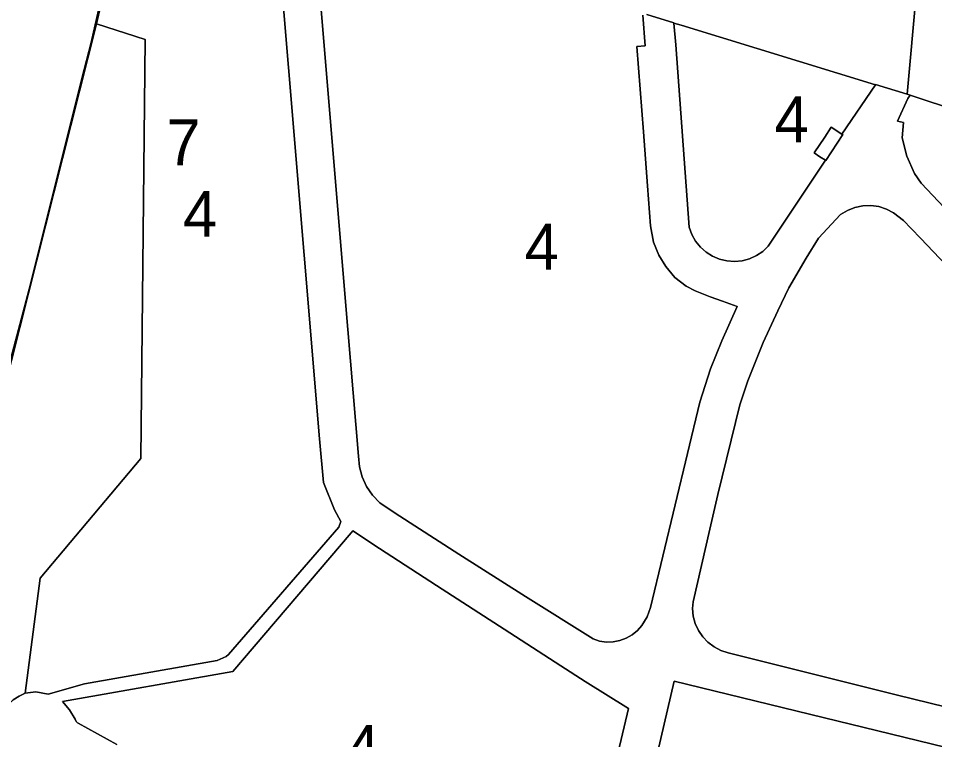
# Model space of a CAD drawing. Extents: x 598968 to 613553, y 4409678 to 4430833.
# Drawn here: x 601962.4 to 602202.4, y 4410239 to 4410427.8 of the extents above; entities that cross this region are included whole.
import ezdxf

# ---------------------------------------------------------------- set-up
doc = ezdxf.new("R2010")
doc.units = 0
for name, color, linetype in [('1', 7, 'Continuous'), ('Sòl Rústic Protegit', 7, 'Continuous'), ('Sòl Rústic Protegit - Alt Nivell de Protecció', 7, 'Continuous'), ('ZONA 4. CASES UNIFAMILIRAS AÏLLADES EN PARCEL.LES', 7, 'Continuous'), ('ZONA 7. CONJUNTS AMB ORDENACIONS ESPECÍFIQUES', 7, 'Continuous')]:
    doc.layers.add(name, color=color, linetype=linetype)

msp = doc.modelspace()

# ---------------------------------------------------------------- linework, layer by layer
at = {"layer": '1'}
for points in [[(602029.1781, 4410463.0931), (602041.2681, 4410317.7143), (602042.338, 4410306.3244), (602045.228, 4410299.1345), (602046.868, 4410296.1045), (602046.348, 4410294.5745), (602017.4783, 4410261.2645), (602016.8383, 4410260.7445), (602014.4683, 4410259.6745), (601979.7645, 4410253.6205), (601970.2286, 4410250.8441), (601967.0086, 4410251.444), (601964.2587, 4410251.174), (601962.6249, 4410250.3891), (601961.1235, 4410249.3737)], [(602125.9684, 4410428.6512), (602126.6072, 4410420.5945), (602124.3965, 4410420.4041), (602126.1673, 4410398.0946), (602127.1996, 4410383.9563), (602127.9326, 4410373.5125), (602128.7917, 4410369.2408), (602130.1772, 4410365.84), (602131.9672, 4410362.835), (602134.3672, 4410360.0051), (602137.2922, 4410357.7101), (602139.6172, 4410356.4351), (602143.6108, 4410354.8908), (602146.7847, 4410353.8032), (602150.6998, 4410352.3982), (602146.6571, 4410343.3853), (602143.6971, 4410336.0954), (602140.8672, 4410327.3254), (602128.0073, 4410273.5457), (602127.0973, 4410271.1007), (602125.6873, 4410268.8957), (602124.5228, 4410267.5472), (602123.1499, 4410266.4113), (602121.6072, 4410265.5197), (602119.9376, 4410264.8974), (602118.1877, 4410264.5615), (602116.4064, 4410264.5216), (602114.6432, 4410264.7786), (602112.9475, 4410265.3256), (602095.1953, 4410276.465), (602077.8228, 4410287.5498), (602061.1379, 4410298.2847), (602057.0879, 4410300.9746), (602055.1744, 4410302.9629), (602053.6206, 4410305.2433), (602052.4704, 4410307.7516), (602051.7561, 4410310.4171), (602051.498, 4410313.1645), (602047.998, 4410354.6641), (602041.0444, 4410438.5721)], [(602213.8183, 4410368.8223), (602198.825, 4410384.6332), (602197.0629, 4410387.2018), (602195.0408, 4410391.7327), (602193.8752, 4410396.5175), (602194.2266, 4410400.5654), (602192.671, 4410400.8974), (602195.3752, 4410406.8174), (602195.9202, 4410407.6645), (602195.9599, 4410407.7334), (602195.7056, 4410407.8112), (602195.1897, 4410407.969), (602186.8821, 4410410.5101), (602186.8373, 4410410.4429), (602178.0975, 4410397.5264), (602178.3467, 4410397.3653), (602173.9068, 4410390.5753), (602173.7619, 4410390.6695), (602173.7571, 4410390.662), (602158.7969, 4410368.1653), (602157.3448, 4410366.7979), (602155.688, 4410365.6876), (602153.8713, 4410364.8644), (602151.944, 4410364.3507), (602149.9585, 4410364.1606), (602147.9688, 4410364.2992), (602146.0288, 4410364.7625), (602144.1914, 4410365.5382), (602142.5062, 4410366.6051), (602141.0192, 4410367.9344), (602139.7706, 4410369.4897), (602138.7945, 4410371.229), (602138.1172, 4410373.105), (602134.6072, 4410420.8546), (602134.0586, 4410426.5872), (602134.0383, 4410426.6737), (602127.0042, 4410428.8253)], [(602226.8864, 4410242.1971), (602192.3067, 4410250.6867), (602153.18, 4410260.4562), (602148.2945, 4410261.7242), (602146.3883, 4410262.337), (602144.6096, 4410263.2565), (602143.0073, 4410264.4574), (602141.6255, 4410265.9065), (602140.5023, 4410267.5642), (602139.6684, 4410269.3847), (602139.147, 4410271.3179), (602138.9522, 4410273.3108), (602139.1789, 4410275.0715), (602143.4828, 4410294.1145), (602145.6071, 4410303.1156), (602151.327, 4410326.6355), (602153.4285, 4410332.9153), (602157.5058, 4410342.949), (602161.2718, 4410351.2535), (602164.1745, 4410357.2918), (602168.6868, 4410365.0354), (602171.9868, 4410370.2854), (602177.7015, 4410376.4476), (602179.5048, 4410377.537), (602181.4664, 4410378.3063), (602183.5296, 4410378.7333), (602185.6353, 4410378.8056), (602187.723, 4410378.5213), (602189.7326, 4410377.8887), (602191.6066, 4410376.9256), (602194.1716, 4410374.9034), (602196.193, 4410372.7805), (602198.7845, 4410370.1914), (602211.7906, 4410356.5106)], [(601988.2115, 4410237.665), (601983.1601, 4410240.4656), (601978.089, 4410243.2784), (601977.9335, 4410243.3842), (601977.5935, 4410243.7142), (601977.2985, 4410244.2942), (601975.8693, 4410246.7811), (601974.0477, 4410248.9968), (602018.6195, 4410256.8168), (602049.6124, 4410293.1099), (602050.0592, 4410293.6309), (602057.0079, 4410289.0347), (602071.9178, 4410279.365), (602091.0967, 4410266.9636), (602104.4847, 4410258.2805), (602110.8779, 4410254.1825), (602122.2465, 4410247.0941), (602115.9867, 4410220.9003)]]:
    msp.add_lwpolyline(points, dxfattribs=at)
for points in [[(601964.2587, 4410251.174), (601968.1186, 4410281.2037), (601994.5285, 4410312.5338), (601995.6484, 4410422.303), (601982.869, 4410426.3771), (601958.4187, 4410329.2532), (601942.1658, 4410269.313), (601936.4594, 4410246.6266), (601957.4567, 4410244.457), (601957.7187, 4410245.1839), (601958.6437, 4410246.7427), (601959.7868, 4410248.1494), (601961.1235, 4410249.3737), (601962.6249, 4410250.3891)], [(602178.0975, 4410397.5264), (602175.2968, 4410399.3552), (602173.5767, 4410396.7349), (602170.8468, 4410392.5763), (602170.8519, 4410392.573), (602172.3318, 4410391.5995), (602173.7619, 4410390.6695), (602173.9068, 4410390.5753), (602178.3467, 4410397.3653)], [(602276.0902, 4410167.8017), (602268.0262, 4410120.0186), (602250.8035, 4410122.7072), (602239.4835, 4410125.0015), (602230.708, 4410127.2707), (602217.0516, 4410131.3929), (602209.9967, 4410133.8878), (602180.0269, 4410148.0924), (602147.9722, 4410164.3568), (602130.4913, 4410173.579), (602126.9069, 4410175.9739), (602122.9374, 4410179.5764), (602122.2574, 4410180.2664), (602121.45, 4410181.372), (602120.7474, 4410182.6964), (602120.0974, 4410184.8963), (602119.7974, 4410187.7063), (602119.9461, 4410191.367), (602120.4187, 4410194.5524), (602127.1646, 4410224.262), (602134.2037, 4410254.2506), (602269.1254, 4410221.3542), (602285.7862, 4410217.1841)]]:
    msp.add_lwpolyline(points, close=True, dxfattribs=at)
at = {"layer": 'Sòl Rústic Protegit'}
msp.add_lwpolyline([(602197.6177, 4410435.0098), (602195.1897, 4410407.969), (602195.7056, 4410407.8112), (602195.9599, 4410407.7334), (602195.9202, 4410407.6645), (602199.6034, 4410406.4571), (602245.362, 4410391.4574)], dxfattribs=at)
at = {"layer": 'Sòl Rústic Protegit - Alt Nivell de Protecció'}
for points in [[(601830.0023, 4410207.6628), (601840.1899, 4410207.1628), (601838.5023, 4410212.6628), (601845.5647, 4410216.6628), (601862.1897, 4410212.663), (601876.1895, 4410204.6632), (601886.6271, 4410199.1634), (601892.8771, 4410199.6636), (601892.9739, 4410199.4984), (601897.5643, 4410191.6636), (601897.7661, 4410191.5764), (601906.8143, 4410187.6638), (601917.4625, 4410185.8358), (601917.5541, 4410186.0138), (601921.1857, 4410193.1778), (601921.2323, 4410193.3462), (601920.656, 4410193.3126), (601940.6778, 4410265.6664), (601948.739, 4410294.8295), (601965.2383, 4410356.9119), (601979.6586, 4410414.4653), (601981.5264, 4410421.4597), (601984.7401, 4410435.7929)], [(602127.0042, 4410428.8253), (602134.0383, 4410426.6737), (602134.0586, 4410426.5872), (602136, 4410425.9934), (602186.8373, 4410410.4429), (602186.8821, 4410410.5101), (602195.1897, 4410407.969), (602197.6177, 4410435.0098)]]:
    msp.add_lwpolyline(points, dxfattribs=at)
at = {"layer": 'ZONA 4. CASES UNIFAMILIRAS AÏLLADES EN PARCEL.LES'}
for points in [[(601987.1384, 4410444.6427), (601982.869, 4410426.3771), (601995.6484, 4410422.303), (601994.5285, 4410312.5338), (601968.1186, 4410281.2037), (601964.2587, 4410251.174), (601967.0086, 4410251.444), (601970.2286, 4410250.8441), (601979.7645, 4410253.6205), (602014.4683, 4410259.6745), (602016.8383, 4410260.7445), (602017.4783, 4410261.2645), (602046.348, 4410294.5745), (602046.868, 4410296.1045), (602045.228, 4410299.1345), (602042.338, 4410306.3244), (602041.2681, 4410317.7143), (602029.1781, 4410463.0931)], [(602041.0444, 4410438.5721), (602047.998, 4410354.6641), (602051.498, 4410313.1645), (602051.7561, 4410310.4171), (602052.4704, 4410307.7516), (602053.6206, 4410305.2433), (602055.1744, 4410302.9629), (602057.0879, 4410300.9746), (602061.1379, 4410298.2847), (602077.8228, 4410287.5498), (602095.1953, 4410276.465), (602112.9475, 4410265.3256), (602114.6432, 4410264.7786), (602116.4064, 4410264.5216), (602118.1877, 4410264.5615), (602119.9376, 4410264.8974), (602121.6072, 4410265.5197), (602123.1499, 4410266.4113), (602124.5228, 4410267.5472), (602125.6873, 4410268.8957), (602127.0973, 4410271.1007), (602128.0073, 4410273.5457), (602140.8672, 4410327.3254), (602143.6971, 4410336.0954), (602146.6571, 4410343.3853), (602150.6998, 4410352.3982), (602146.7847, 4410353.8032), (602143.6108, 4410354.8908), (602139.6172, 4410356.4351), (602137.2922, 4410357.7101), (602134.3672, 4410360.0051), (602131.9672, 4410362.835), (602130.1772, 4410365.84), (602128.7917, 4410369.2408), (602127.9326, 4410373.5125), (602127.1996, 4410383.9563), (602126.1673, 4410398.0946), (602124.3965, 4410420.4041), (602126.6072, 4410420.5945), (602125.9684, 4410428.6512)], [(602245.362, 4410391.4574), (602199.6034, 4410406.4571), (602195.9202, 4410407.6645), (602195.3752, 4410406.8174), (602192.671, 4410400.8974), (602194.2266, 4410400.5654), (602193.8752, 4410396.5175), (602195.0408, 4410391.7327), (602197.0629, 4410387.2018), (602198.825, 4410384.6332), (602213.8183, 4410368.8223)], [(602211.7906, 4410356.5106), (602198.7845, 4410370.1914), (602196.193, 4410372.7805), (602194.1716, 4410374.9034), (602191.6066, 4410376.9256), (602189.7326, 4410377.8887), (602187.723, 4410378.5213), (602185.6353, 4410378.8056), (602183.5296, 4410378.7333), (602181.4664, 4410378.3063), (602179.5048, 4410377.537), (602177.7015, 4410376.4476), (602171.9868, 4410370.2854), (602168.6868, 4410365.0354), (602164.1745, 4410357.2918), (602161.2718, 4410351.2535), (602157.5058, 4410342.949), (602153.4285, 4410332.9153), (602151.327, 4410326.6355), (602145.6071, 4410303.1156), (602143.4828, 4410294.1145), (602139.1789, 4410275.0715), (602138.9522, 4410273.3108), (602139.147, 4410271.3179), (602139.6684, 4410269.3847), (602140.5023, 4410267.5642), (602141.6255, 4410265.9065), (602143.0073, 4410264.4574), (602144.6096, 4410263.2565), (602146.3883, 4410262.337), (602148.2945, 4410261.7242), (602153.18, 4410260.4562), (602192.3067, 4410250.6867), (602226.8864, 4410242.1971)], [(602115.9867, 4410220.9003), (602122.2465, 4410247.0941), (602110.8779, 4410254.1825), (602104.4847, 4410258.2805), (602091.0967, 4410266.9636), (602071.9178, 4410279.365), (602057.0079, 4410289.0347), (602050.0592, 4410293.6309), (602049.6124, 4410293.1099), (602018.6195, 4410256.8168), (601974.0477, 4410248.9968), (601975.8693, 4410246.7811), (601977.2985, 4410244.2942), (601977.5935, 4410243.7142), (601977.9335, 4410243.3842), (601978.089, 4410243.2784), (601983.1601, 4410240.4656), (601988.2115, 4410237.665)]]:
    msp.add_lwpolyline(points, dxfattribs=at)
for points in [[(602186.8373, 4410410.4429), (602136, 4410425.9934), (602134.0586, 4410426.5872), (602134.6072, 4410420.8546), (602138.1172, 4410373.105), (602138.7945, 4410371.229), (602139.7706, 4410369.4897), (602141.0192, 4410367.9344), (602142.5062, 4410366.6051), (602144.1914, 4410365.5382), (602146.0288, 4410364.7625), (602147.9688, 4410364.2992), (602149.9585, 4410364.1606), (602151.944, 4410364.3507), (602153.8713, 4410364.8644), (602155.688, 4410365.6876), (602157.3448, 4410366.7979), (602158.7969, 4410368.1653), (602173.7571, 4410390.662), (602173.7619, 4410390.6695), (602172.3318, 4410391.5995), (602170.8519, 4410392.573), (602170.8468, 4410392.5763), (602173.5767, 4410396.7349), (602175.2968, 4410399.3552), (602178.0975, 4410397.5264)], [(602276.0902, 4410167.8017), (602285.7862, 4410217.1841), (602269.1254, 4410221.3542), (602134.2037, 4410254.2506), (602127.1646, 4410224.262), (602120.4187, 4410194.5524), (602119.9461, 4410191.367), (602119.7974, 4410187.7063), (602120.0974, 4410184.8963), (602120.7474, 4410182.6964), (602121.45, 4410181.372), (602122.2574, 4410180.2664), (602122.9374, 4410179.5764), (602126.9069, 4410175.9739), (602130.4913, 4410173.579), (602147.9722, 4410164.3568), (602180.0269, 4410148.0924), (602209.9967, 4410133.8878), (602217.0516, 4410131.3929), (602230.708, 4410127.2707), (602239.4835, 4410125.0015), (602250.8035, 4410122.7072), (602268.0262, 4410120.0186)]]:
    msp.add_lwpolyline(points, close=True, dxfattribs=at)
at = {"layer": 'ZONA 7. CONJUNTS AMB ORDENACIONS ESPECÍFIQUES'}
msp.add_lwpolyline([(601984.7401, 4410435.7929), (601981.5264, 4410421.4597), (601979.6586, 4410414.4653), (601965.2383, 4410356.9119), (601948.739, 4410294.8295), (601940.6778, 4410265.6664), (601920.656, 4410193.3126), (601921.2323, 4410193.3462), (601921.4545, 4410193.3592), (601921.589, 4410194.7139), (601936.4594, 4410246.6266), (601942.1658, 4410269.313), (601958.4187, 4410329.2532), (601982.869, 4410426.3771), (601987.1384, 4410444.6427)], dxfattribs=at)

# ---------------------------------------------------------------- texts
at = {"layer": 'ZONA 4. CASES UNIFAMILIRAS AÏLLADES EN PARCEL.LES'}
for p in [(602160.4479, 4410395.3739), (602005.5633, 4410370.6129), (602095.0392, 4410362.0564), (602048.1471, 4410230.8437)]:
    msp.add_text('4', height=12, dxfattribs=at).set_placement(p)
at = {"layer": 'ZONA 7. CONJUNTS AMB ORDENACIONS ESPECÍFIQUES'}
msp.add_text('7', height=12, dxfattribs=at).set_placement((602001.2217, 4410389.3366))

doc.saveas('drawing.dxf')
